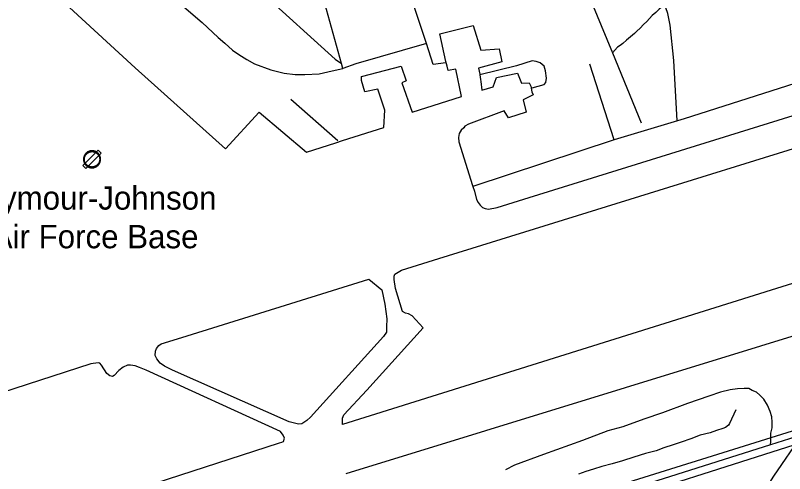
# Model space of a CAD drawing. Extents: x 2206922 to 2357709, y 510027 to 673830.
# Drawn here: x 2306687 to 2311623, y 579534 to 582474 of the extents above; entities that cross this region are included whole.
import ezdxf

# ---------------------------------------------------------------- set-up
doc = ezdxf.new("R2010")
doc.units = 0
for name, color, linetype in [('Exist Aviation Commercial or Municipal Label', 7, 'Continuous'), ('Exist Aviation Commercial or Municipal Perimeter Paved', 7, 'Continuous'), ('Exist Aviation Field Marked Auxiliary CELL', 7, 'Continuous'), ('Exist Boundary Land Use Reservation Military US Department of Defense', 7, 'Continuous'), ('Exist Boundary Political City Limit New', 7, 'Continuous'), ('Exist Hydrographic Misc Water Feature', 7, 'Continuous'), ('Exist Road Non-System Type 51', 7, 'Continuous'), ('Map Preparation Boundary City Limit Buffer Line', 7, 'Continuous')]:
    doc.layers.add(name, color=color, linetype=linetype)

msp = doc.modelspace()

# ---------------------------------------------------------------- linework, layer by layer
at = {"layer": 'Exist Aviation Commercial or Municipal Perimeter Paved'}
for points in [[(2316217.7, 583027.3), (2316219.2, 583005.6), (2316219.5, 582969.6), (2316217.7, 582949.6), (2316208.3, 582909.6), (2316190.5, 582873.3), (2316172.8, 582847.1), (2316153.2, 582822.6), (2316113.5, 582790.5), (2316069.8, 582766.2), (2316022, 582741.6), (2315978.4, 582713.1), (2315750.9, 582490.8), (2315765.7, 582415), (2315603.7, 582057.4), (2315630.2, 582005.8), (2316518.7, 582281.2), (2316619.9, 581980.4), (2316616, 581966.4), (2316606.2, 581952.2), (2316578.5, 581939.9), (2316391.2, 581871.9), (2313259.5, 580902.9), (2308808.6, 579533.6)], [(2306954.6, 582600.1), (2307455.2, 582137.8), (2308034.5, 581618.2), (2308251.9, 581852.5), (2308554.5, 581595.8), (2308743.7, 581655.9), (2308785.5, 581670.2), (2309050.6, 581755.1), (2309057.3, 581865), (2309013.8, 582000.5), (2308930.1, 581983.7), (2308907.4, 582055.4), (2308907.2, 582081.4), (2309162.1, 582148.1), (2309195.1, 582054.4), (2309167.3, 582040.1), (2309233.3, 581852.9), (2309550, 581954.3), (2309514.2, 582127.9), (2309464.3, 582119.3), (2309458, 582147.2), (2309449.8, 582177.1), (2309409.8, 582356.5), (2309625.1, 582408.8), (2309672.9, 582251.5), (2309790.6, 582258.7), (2309807.6, 582175), (2309658.1, 582135.3), (2309666.5, 582097.4), (2309666.4, 582093.4), (2309666.5, 582092.5)], [(2309622, 581376.1), (2309632.6, 581345.5), (2309645.1, 581293.6), (2309657.3, 581273.9), (2309669.4, 581256), (2309683.6, 581242.1), (2309701.7, 581234.3), (2309723.7, 581230.6), (2309777.7, 581241.1), (2309982.9, 581305.2), (2312869.5, 582202)], [(2309666.5, 582092.5), (2309670.9, 582061.6), (2309673, 582049.5), (2309679.7, 581993.8), (2309753.2, 582014.5), (2309774.6, 582074.6), (2309908.3, 582104), (2309934.9, 582038.5), (2309984.8, 582040.9), (2309995.1, 582019.1), (2310001.6, 581983.1), (2310009.8, 581963.3), (2309946.2, 581932.5), (2309965, 581852.8), (2309851.4, 581817.6), (2309822.8, 581861.3), (2309594, 581776.8), (2309572.2, 581762.8), (2309564.2, 581752.6), (2309548.4, 581736.4), (2309534.6, 581716.2), (2309530.9, 581690.3), (2309533.2, 581662.4), (2309620.2, 581381.4), (2309622, 581376.1)], [(2308787, 579849.2), (2308787, 579865.2), (2308786.6, 579889.2), (2308794.5, 579911.3), (2308942.6, 580068.8), (2309304.2, 580468.4), (2309233.4, 580545.6), (2309209.3, 580559.4), (2309191.3, 580563.1), (2309171, 580574.9), (2309125.5, 580722.5), (2309117, 580778.4), (2309116.7, 580800.4), (2309122.6, 580814.4), (2309164.4, 580838.7), (2309403.4, 580913.4), (2313059.2, 582048)], [(2313140.1, 581213.3), (2308787, 579849.2)], [(2308503.3, 579850.2), (2308445.1, 579865.6), (2307696, 580197.2), (2307643.7, 580222.7), (2307615.5, 580242.4), (2307594.5, 580270.1), (2307585.1, 580292), (2307586.8, 580320.1), (2307593.7, 580336.6), (2307607.2, 580355.1), (2307622.1, 580366.5), (2307755.7, 580407.9), (2308955.1, 580780.6), (2309039.6, 580713.4), (2309058.7, 580621.8), (2309069.7, 580528), (2309068.2, 580475.9), (2309068.6, 580441.9), (2309048.9, 580413.7), (2308580.7, 579896.9), (2308557, 579874.7), (2308525.3, 579852.5), (2308503.3, 579850.2)], [(2307583.8, 579472.6), (2308382.5, 579730.9), (2308396.6, 579735), (2308408.6, 579739.1), (2308414.3, 579761.4), (2308406.1, 579781.2), (2308387.8, 579804.9), (2307526.1, 580197.4), (2307484, 580215.1), (2307455.8, 580224.8), (2307425.8, 580230.3), (2307407.8, 580230.2), (2307379.9, 580215.9), (2307352.2, 580195.6), (2307320.7, 580163.3), (2307310, 580158), (2307292.5, 580160.9), (2307274.5, 580176.8), (2307239.9, 580230.4), (2307229.8, 580242.2), (2307217.8, 580244.1), (2307171.8, 580237.7), (2306598.2, 580051.5)]]:
    msp.add_lwpolyline(points, dxfattribs=at)
at = {"layer": 'Exist Aviation Field Marked Auxiliary CELL'}
for points in [[(2307237.3, 581590.1), (2307219, 581608.5), (2307121.1, 581510.7), (2307139.5, 581492.3)], [(2307153.1, 581502.3), (2307155.2, 581501.2), (2307156.3, 581500.7), (2307156.8, 581500.5), (2307158.6, 581499.7), (2307158.8, 581499.6), (2307159.3, 581499.4), (2307160.7, 581498.9), (2307161.5, 581498.6), (2307162.9, 581498.2), (2307164.1, 581497.8), (2307164.9, 581497.6), (2307166.7, 581497.1), (2307167.1, 581497), (2307167.9, 581496.9), (2307169, 581496.6), (2307169.4, 581496.6), (2307170, 581496.5), (2307170.7, 581496.4), (2307172.3, 581496.1), (2307173.9, 581495.9), (2307175.8, 581495.8), (2307177.5, 581495.7), (2307178.5, 581495.7), (2307179.6, 581495.7), (2307181.2, 581495.7), (2307183.1, 581495.8), (2307185.3, 581496), (2307187.3, 581496.2), (2307188.9, 581496.6), (2307189.8, 581496.7), (2307190.1, 581496.8), (2307190.6, 581496.9), (2307191.3, 581497), (2307192.2, 581497.2), (2307192.8, 581497.4), (2307194.3, 581497.8), (2307195.5, 581498.1), (2307196, 581498.3), (2307198.6, 581499.2), (2307200.9, 581500.1), (2307202.2, 581500.7), (2307203.8, 581501.5), (2307205.5, 581502.4), (2307206.7, 581503), (2307208.2, 581503.9), (2307209.5, 581504.8), (2307211.2, 581505.9), (2307212.6, 581507), (2307213.2, 581507.5), (2307213.5, 581507.7), (2307214, 581508.2), (2307215.1, 581509), (2307216.7, 581510.5), (2307217.9, 581511.7), (2307218.9, 581512.7), (2307220, 581513.8), (2307221.1, 581515.1), (2307222, 581516.3), (2307223.3, 581517.9), (2307224.2, 581519.2), (2307225.2, 581520.7), (2307226.1, 581522.1), (2307226.5, 581522.8), (2307227.2, 581524.1), (2307227.9, 581525.4), (2307228.4, 581526.4), (2307228.9, 581527.5), (2307229.4, 581528.6), (2307230.3, 581530.7), (2307230.6, 581531.5), (2307231.1, 581532.8), (2307231.4, 581533.9), (2307231.6, 581534.5), (2307231.8, 581535.3), (2307232.1, 581536.2), (2307232.4, 581537.5), (2307232.7, 581538.7), (2307233.2, 581541.5), (2307233.3, 581541.9), (2307233.5, 581543.4), (2307233.7, 581544.6), (2307233.7, 581545.5), (2307233.9, 581547.5), (2307234, 581549.9), (2307234, 581551.4), (2307233.9, 581553.4), (2307233.8, 581555.3), (2307233.7, 581556.1), (2307233.6, 581556.9), (2307233.5, 581557.8), (2307233.3, 581559.1), (2307233.2, 581559.7), (2307232.9, 581561.3), (2307232.8, 581561.8), (2307232.6, 581562.4), (2307232.4, 581563.4), (2307232.1, 581564.6), (2307231.7, 581565.9), (2307231.3, 581567.5), (2307231.1, 581567.8), (2307230.8, 581568.9), (2307230.3, 581570.2), (2307229.7, 581571.6), (2307229.1, 581573.2), (2307228.4, 581574.5), (2307227.6, 581576.1), (2307226.9, 581577.3), (2307226.5, 581578), (2307226.3, 581578.4), (2307225.6, 581579.4), (2307224.9, 581580.7), (2307223.9, 581582), (2307223.1, 581583.2), (2307222, 581584.6), (2307221.2, 581585.6), (2307220.1, 581586.9), (2307219, 581588), (2307218, 581589.1), (2307217.7, 581589.4), (2307217.1, 581589.9), (2307216.2, 581590.8), (2307215, 581591.9), (2307213.8, 581592.8), (2307212.6, 581593.8), (2307211.5, 581594.6), (2307211.1, 581595), (2307210.8, 581595.1), (2307210.3, 581595.5), (2307209.4, 581596.1), (2307208.5, 581596.6), (2307207.7, 581597.1), (2307206.5, 581597.9), (2307204.4, 581599), (2307203.4, 581599.6), (2307203.1, 581599.7), (2307201.8, 581600.3), (2307200.3, 581601), (2307198.3, 581601.7), (2307197.4, 581602), (2307196.3, 581602.4), (2307195.7, 581602.6), (2307194.2, 581603.1), (2307192.8, 581603.5), (2307192.3, 581603.6), (2307191, 581603.9), (2307189.5, 581604.2), (2307188.2, 581604.4), (2307187.2, 581604.6), (2307184.7, 581604.9), (2307184.3, 581604.9), (2307183, 581605), (2307181.7, 581605.1), (2307181.4, 581605.1), (2307178.3, 581605.2), (2307176.5, 581605.1), (2307175.3, 581605), (2307172.9, 581604.8), (2307172.7, 581604.8), (2307171.7, 581604.6), (2307170.7, 581604.5), (2307169.9, 581604.4), (2307169.3, 581604.3), (2307167.6, 581603.9), (2307166.8, 581603.7), (2307165.9, 581603.5), (2307164.3, 581603.1), (2307162.8, 581602.6), (2307161.6, 581602.3), (2307161.4, 581602.2), (2307159.4, 581601.4), (2307158.7, 581601.2), (2307158.3, 581601), (2307156.7, 581600.3), (2307155.6, 581599.8), (2307153.7, 581598.9), (2307152.6, 581598.3), (2307151.1, 581597.4), (2307150, 581596.8), (2307148.9, 581596), (2307148, 581595.4), (2307146.7, 581594.5), (2307145.9, 581593.9), (2307144.2, 581592.5), (2307143.9, 581592.3), (2307143, 581591.5), (2307142.1, 581590.7), (2307141.9, 581590.5), (2307141.1, 581589.7), (2307139.9, 581588.5), (2307139.1, 581587.6), (2307138.2, 581586.7), (2307137, 581585.3), (2307135.7, 581583.6), (2307134.7, 581582.2), (2307134.4, 581581.9), (2307134.2, 581581.6), (2307133.8, 581580.9), (2307133.5, 581580.6), (2307132.8, 581579.5), (2307131.7, 581577.5), (2307131.6, 581577.3), (2307131.3, 581576.8), (2307131, 581576.2), (2307130.1, 581574.6), (2307129.7, 581573.8), (2307128.7, 581571.5), (2307127.7, 581568.8), (2307127.2, 581567.4), (2307126.7, 581566), (2307126.6, 581565.5), (2307126.4, 581564.8), (2307126.1, 581563.5), (2307126, 581563.2), (2307125.6, 581561.2), (2307125.4, 581560.4), (2307125.3, 581559.7), (2307125.1, 581558.3), (2307125, 581557.9), (2307124.9, 581557.4), (2307124.8, 581556.3), (2307124.7, 581554.9), (2307124.6, 581554.3), (2307124.6, 581553.7), (2307124.5, 581552.3), (2307124.5, 581551.7), (2307124.5, 581550.4), (2307124.5, 581549.4), (2307124.5, 581547.9), (2307124.6, 581546.6), (2307124.6, 581546.1), (2307124.8, 581544.9), (2307124.9, 581543.4), (2307125, 581542.6), (2307125.1, 581542), (2307125.4, 581540.3), (2307125.8, 581538.6), (2307126.2, 581536.9), (2307126.6, 581535.2), (2307127, 581533.9), (2307127.5, 581532.4), (2307127.7, 581531.9), (2307128.2, 581530.7), (2307128.9, 581528.8), (2307129.8, 581526.8), (2307130.6, 581525.2), (2307130.9, 581524.7), (2307131.2, 581524.1), (2307131.8, 581523), (2307132, 581522.8), (2307132.7, 581521.5), (2307133.6, 581520.2), (2307134.3, 581519.1), (2307134.5, 581518.9), (2307135.3, 581517.7), (2307135.6, 581517.4), (2307136, 581516.8), (2307136.3, 581516.4), (2307136.7, 581516), (2307137.2, 581515.4), (2307137.6, 581514.9), (2307137.8, 581514.6), (2307138.4, 581514), (2307139.3, 581513), (2307139.7, 581512.5), (2307140.5, 581511.7), (2307141.3, 581511), (2307141.8, 581510.5), (2307142.4, 581509.9), (2307143.5, 581508.9), (2307144, 581508.5), (2307145.3, 581507.5), (2307146, 581506.9), (2307146.3, 581506.7), (2307147.8, 581505.6), (2307149.1, 581504.7), (2307151, 581503.5)], [(2307155.7, 581507), (2307153.8, 581508.2), (2307152.1, 581509.3), (2307150.9, 581510.1), (2307149.6, 581511), (2307149.3, 581511.2), (2307148.7, 581511.7), (2307147.5, 581512.7), (2307147, 581513.1), (2307146.1, 581513.9), (2307145.5, 581514.4), (2307145, 581514.9), (2307144.4, 581515.5), (2307143.6, 581516.3), (2307143.2, 581516.7), (2307142.4, 581517.6), (2307141.9, 581518.1), (2307141.7, 581518.4), (2307141.3, 581518.9), (2307140.9, 581519.4), (2307140.6, 581519.8), (2307140.3, 581520.1), (2307139.9, 581520.7), (2307139.7, 581521), (2307138.9, 581522), (2307138.8, 581522.2), (2307138.1, 581523.2), (2307137.3, 581524.3), (2307136.7, 581525.5), (2307136.5, 581525.8), (2307136, 581526.7), (2307135.7, 581527.2), (2307135.4, 581527.7), (2307134.7, 581529.1), (2307133.9, 581530.9), (2307133.2, 581532.6), (2307132.8, 581533.8), (2307132.6, 581534.2), (2307132.2, 581535.6), (2307131.8, 581536.7), (2307131.4, 581538.2), (2307131.1, 581539.7), (2307130.8, 581541.3), (2307130.5, 581542.9), (2307130.4, 581543.4), (2307130.3, 581544.1), (2307130.2, 581545.5), (2307130, 581546.6), (2307130, 581546.9), (2307130, 581548.1), (2307129.9, 581549.5), (2307129.9, 581550.4), (2307129.9, 581551.5), (2307129.9, 581552.1), (2307130, 581553.4), (2307130, 581553.9), (2307130.1, 581554.5), (2307130.2, 581555.7), (2307130.3, 581556.7), (2307130.4, 581557.1), (2307130.4, 581557.5), (2307130.6, 581558.8), (2307130.7, 581559.4), (2307130.9, 581560.1), (2307131.3, 581561.9), (2307131.3, 581562.2), (2307131.6, 581563.4), (2307131.8, 581564), (2307131.9, 581564.5), (2307132.3, 581565.8), (2307132.8, 581567), (2307133.7, 581569.4), (2307134.6, 581571.5), (2307135, 581572.2), (2307135.7, 581573.7), (2307136, 581574.2), (2307136.3, 581574.7), (2307136.4, 581574.8), (2307137.4, 581576.6), (2307138.1, 581577.6), (2307138.3, 581577.9), (2307138.7, 581578.5), (2307138.9, 581578.8), (2307139.1, 581579.1), (2307140, 581580.4), (2307141.2, 581581.9), (2307142.2, 581583.1), (2307143, 581583.9), (2307143.8, 581584.8), (2307144.9, 581585.8), (2307145.6, 581586.5), (2307145.8, 581586.7), (2307146.6, 581587.4), (2307147.4, 581588.1), (2307147.7, 581588.4), (2307149.2, 581589.6), (2307149.9, 581590.1), (2307151.1, 581590.9), (2307151.9, 581591.5), (2307152.9, 581592.2), (2307153.9, 581592.8), (2307155.3, 581593.5), (2307156.2, 581594.1), (2307157.9, 581594.9), (2307158.9, 581595.4), (2307160.4, 581596), (2307160.7, 581596.1), (2307161.4, 581596.4), (2307163.1, 581597), (2307163.4, 581597.1), (2307164.4, 581597.5), (2307165.8, 581597.9), (2307167.3, 581598.3), (2307168, 581598.4), (2307168.8, 581598.6), (2307170.3, 581598.9), (2307170.8, 581599), (2307171.5, 581599.1), (2307172.5, 581599.3), (2307173.3, 581599.4), (2307173.5, 581599.4), (2307175.7, 581599.6), (2307176.8, 581599.7), (2307178.4, 581599.8), (2307181.2, 581599.7), (2307181.4, 581599.7), (2307182.6, 581599.6), (2307183.8, 581599.5), (2307184.2, 581599.5), (2307186.4, 581599.2), (2307187.3, 581599.1), (2307188.5, 581598.9), (2307189.8, 581598.6), (2307191, 581598.3), (2307191.4, 581598.2), (2307192.7, 581597.9), (2307194.1, 581597.4), (2307194.6, 581597.3), (2307195.6, 581596.9), (2307196.4, 581596.7), (2307198.2, 581596), (2307199.5, 581595.4), (2307200.7, 581594.8), (2307201, 581594.7), (2307201.9, 581594.2), (2307203.8, 581593.2), (2307204.9, 581592.5), (2307205.6, 581592.1), (2307206.4, 581591.5), (2307207.2, 581591), (2307207.7, 581590.7), (2307207.9, 581590.5), (2307208.3, 581590.2), (2307209.3, 581589.5), (2307210.4, 581588.6), (2307211.5, 581587.8), (2307212.6, 581586.8), (2307213.4, 581586), (2307213.9, 581585.5), (2307214.1, 581585.3), (2307215.1, 581584.3), (2307216, 581583.3), (2307217, 581582.1), (2307217.8, 581581.2), (2307218.7, 581580), (2307219.5, 581578.9), (2307220.4, 581577.7), (2307221, 581576.6), (2307221.6, 581575.7), (2307221.8, 581575.3), (2307222.2, 581574.6), (2307222.8, 581573.6), (2307223.5, 581572.1), (2307224.1, 581570.9), (2307224.7, 581569.5), (2307225.2, 581568.2), (2307225.7, 581567), (2307226, 581566.1), (2307226.1, 581565.8), (2307226.5, 581564.3), (2307226.9, 581563.2), (2307227.1, 581562.1), (2307227.4, 581561.2), (2307227.5, 581560.6), (2307227.6, 581560.2), (2307227.8, 581558.8), (2307227.9, 581558.2), (2307228.1, 581557), (2307228.2, 581556.2), (2307228.3, 581555.6), (2307228.4, 581554.8), (2307228.5, 581553.1), (2307228.6, 581551.3), (2307228.5, 581549.9), (2307228.5, 581547.8), (2307228.3, 581546), (2307228.3, 581545.2), (2307228.1, 581544.1), (2307227.9, 581542.8), (2307227.9, 581542.4), (2307227.4, 581539.9), (2307227.1, 581538.8), (2307226.9, 581537.6), (2307226.6, 581536.8), (2307226.4, 581536.1), (2307226.2, 581535.5), (2307226, 581534.6), (2307225.5, 581533.4), (2307225.2, 581532.7), (2307224.4, 581530.8), (2307224, 581529.8), (2307223.5, 581528.8), (2307223.1, 581527.9), (2307222.5, 581526.7), (2307221.8, 581525.5), (2307221.4, 581524.9), (2307220.6, 581523.6), (2307219.7, 581522.3), (2307218.9, 581521.1), (2307217.8, 581519.7), (2307216.9, 581518.6), (2307216, 581517.5), (2307215, 581516.4), (2307214.1, 581515.5), (2307213, 581514.4), (2307211.5, 581513.1), (2307210.6, 581512.4), (2307210.1, 581511.9), (2307209.8, 581511.8), (2307209.3, 581511.3), (2307208, 581510.3), (2307206.5, 581509.3), (2307205.3, 581508.5), (2307204, 581507.7), (2307202.9, 581507.1), (2307201.4, 581506.3), (2307199.9, 581505.7), (2307198.7, 581505.1), (2307196.7, 581504.3), (2307194.4, 581503.5), (2307193.9, 581503.3), (2307192.8, 581503), (2307191.5, 581502.6), (2307190.9, 581502.5), (2307190.1, 581502.3), (2307189.4, 581502.2), (2307189, 581502.1), (2307188.8, 581502), (2307188, 581501.9), (2307186.5, 581501.6), (2307184.7, 581501.4), (2307182.7, 581501.2), (2307181, 581501.1), (2307179.6, 581501.1), (2307178.6, 581501.1), (2307177.7, 581501.1), (2307176.1, 581501.2), (2307174.4, 581501.3), (2307173, 581501.5), (2307171.5, 581501.7), (2307170.9, 581501.8), (2307170.4, 581501.9), (2307170, 581502), (2307169, 581502.2), (2307168.3, 581502.3), (2307167.9, 581502.4), (2307166.3, 581502.8), (2307165.6, 581503), (2307164.5, 581503.4), (2307163.2, 581503.8), (2307162.5, 581504), (2307161.3, 581504.5), (2307160.9, 581504.6), (2307160.7, 581504.7), (2307159, 581505.4), (2307158.5, 581505.6), (2307157.6, 581506.1)]]:
    msp.add_lwpolyline(points, close=True, dxfattribs=at)
at = {"layer": 'Exist Boundary Land Use Reservation Military US Department of Defense'}
msp.add_line((2317609.8, 581659), (2311535.5, 579763.7), dxfattribs=at)
msp.add_lwpolyline([(2311535.5, 579763.7), (2309459.8, 579116.1), (2309280.5, 579091.6), (2309001.3, 579021.8)], dxfattribs=at)
at = {"layer": 'Exist Boundary Political City Limit New'}
msp.add_lwpolyline([(2313282, 580226.7), (2313189.2, 580198), (2313131.2, 580180.1), (2313052, 580154.6), (2312534.2, 579987.8), (2312511.8, 579981), (2312474.5, 579969.9), (2312225.2, 579889.6), (2309823.2, 579123.3)], dxfattribs=at)
at = {"layer": 'Exist Hydrographic Misc Water Feature'}
msp.add_line((2310518.5, 582234.6), (2310703.2, 581784.6), dxfattribs=at)
for points in [[(2310809.6, 583930.9), (2310207.6, 583240.4), (2310138.7, 583163.6), (2310130.9, 583151.8), (2310117.4, 583075.6), (2310105.1, 582927.4), (2310348.1, 582648.3), (2310518.5, 582234.6)], [(2311360.2, 582757.1), (2311296.6, 582732.6), (2311238.8, 582712.1), (2311141.2, 582674.9), (2311117.4, 582664.7), (2311093.2, 582654.6), (2310972.5, 582605), (2310896.4, 582574.3), (2310882.6, 582566.2), (2310866.4, 582556.1), (2310842.7, 582535.7), (2310817.4, 582513.6), (2310795.7, 582493.4), (2310773.6, 582473.2), (2310738.3, 582434.7), (2310718.4, 582414.6), (2310696.9, 582392.3), (2310674.7, 582372.1), (2310658.7, 582357.8), (2310607.5, 582315.3), (2310583.9, 582293.3), (2310567.9, 582281.1), (2310551.7, 582268.9), (2310518.5, 582234.6)], [(2311310.8, 579944.1), (2311269.8, 579855.8), (2311263.8, 579845.8), (2311244.1, 579829.7), (2311226.1, 579823.5), (2311186.1, 579810.8), (2311144.7, 579796.4), (2311080.7, 579779.7), (2311021.3, 579757), (2310959.3, 579734.7), (2310907, 579717.8), (2310847.6, 579699.2), (2310797.7, 579680.8), (2310730.1, 579662.1), (2310656.1, 579639.2), (2310582.6, 579616.6), (2310517, 579596.1), (2310451, 579579.3), (2310397.3, 579562.6), (2310347.7, 579548.1), (2310299.5, 579529.5)]]:
    msp.add_lwpolyline(points, dxfattribs=at)
at = {"layer": 'Exist Road Non-System Type 51'}
for p, q in [((2309324.5, 582293.7), (2309068.1, 583070.3)), ((2308780, 582166.1), (2308575.1, 582908.8)), ((2308788.8, 582134), (2308780, 582166.1)), ((2310528.8, 581674.4), (2310373.6, 582161.4)), ((2308755.5, 581670), (2308455, 581934.5)), ((2310528.8, 581674.4), (2309622, 581376.1)), ((2311736.2, 579783), (2311533.2, 579719)), ((2311533.2, 579719), (2311534.3, 579740.4))]:
    msp.add_line(p, q, dxfattribs=at)
for points in [[(2310933.5, 581797), (2310912.4, 582185.2), (2310888.6, 582410.2), (2310874.5, 582486.1), (2310848.9, 582559.3), (2310811.8, 582645.8), (2310757.2, 582725.2), (2310626.7, 582868.1), (2310041.2, 583379.8)], [(2308265.5, 582622.9), (2308738.5, 582193.1), (2308780, 582166.1)], [(2307737.5, 582553.8), (2307886.8, 582427.3), (2307988.4, 582332.4), (2308031.4, 582294.7), (2308081.2, 582251.6), (2308121.6, 582222), (2308171.4, 582191), (2308221.2, 582163.6), (2308325.4, 582125.4), (2308412.1, 582102.8), (2308481.6, 582094.1), (2308544.1, 582094.1), (2308636.1, 582099.3), (2308719.4, 582118.4), (2308788.8, 582134)], [(2309324.5, 582293.7), (2308872, 582162.5), (2308788.8, 582134)], [(2309449.7, 582169.1), (2309368.1, 582158.7), (2309324.5, 582293.7)], [(2310003.3, 582009.2), (2310080.9, 582030), (2310090.9, 582044.2), (2310094.6, 582072.1), (2310088.1, 582118.1), (2310079.7, 582147.9), (2310055.4, 582169.6), (2310029.5, 582177.3), (2310003.3, 582183.1), (2309901.8, 582150), (2309666.5, 582092.5)], [(2312198, 582199.3), (2310978.8, 581809.8), (2310528.8, 581674.4)], [(2311535.5, 579763.7), (2311535.5, 579794.1), (2311542.9, 579828.3), (2311542.9, 579864), (2311539.9, 579898.2), (2311531, 579932.3), (2311513.2, 579972.5), (2311489.4, 580011.1), (2311464.2, 580037.9), (2311441.9, 580057.2), (2311415.1, 580067.6), (2311392.8, 580079.5), (2311363.1, 580081), (2311320, 580078), (2311274, 580070.6), (2311211.6, 580055.7), (2311135.8, 580030.5), (2310999.1, 579982.9), (2310840.1, 579924.9), (2310719.8, 579883.3), (2310584.6, 579834.2), (2310489.5, 579807.5), (2310326, 579746.5), (2310075, 579657.3), (2309890.7, 579587.5), (2309831.3, 579557.7)], [(2310680.6, 578266), (2311020.9, 578751), (2311277.9, 579103.8), (2311427.3, 579316.9), (2311554.6, 579517.8), (2311736.2, 579783)], [(2311534.3, 579740.4), (2311535.5, 579763.6), (2311535.5, 579763.7)], [(2311533.2, 579719), (2310202.7, 579297.6), (2309757, 579157.6)]]:
    msp.add_lwpolyline(points, dxfattribs=at)
at = {"layer": 'Map Preparation Boundary City Limit Buffer Line'}
msp.add_lwpolyline([(2313282, 580226.7), (2313189.2, 580198), (2313131.2, 580180.1), (2313052, 580154.6), (2312534.2, 579987.8), (2312511.8, 579981), (2312474.5, 579969.9), (2312225.2, 579889.6), (2309823.2, 579123.3)], dxfattribs=at)

# ---------------------------------------------------------------- texts
at = {"layer": 'Exist Aviation Commercial or Municipal Label'}
for s, p in [('Seymour-Johnson', (2306349.9, 581227.6)), ('Air Force Base', (2306535.7, 580979.7))]:
    msp.add_text(s, height=150, dxfattribs=at).set_placement(p)

doc.saveas('drawing.dxf')
